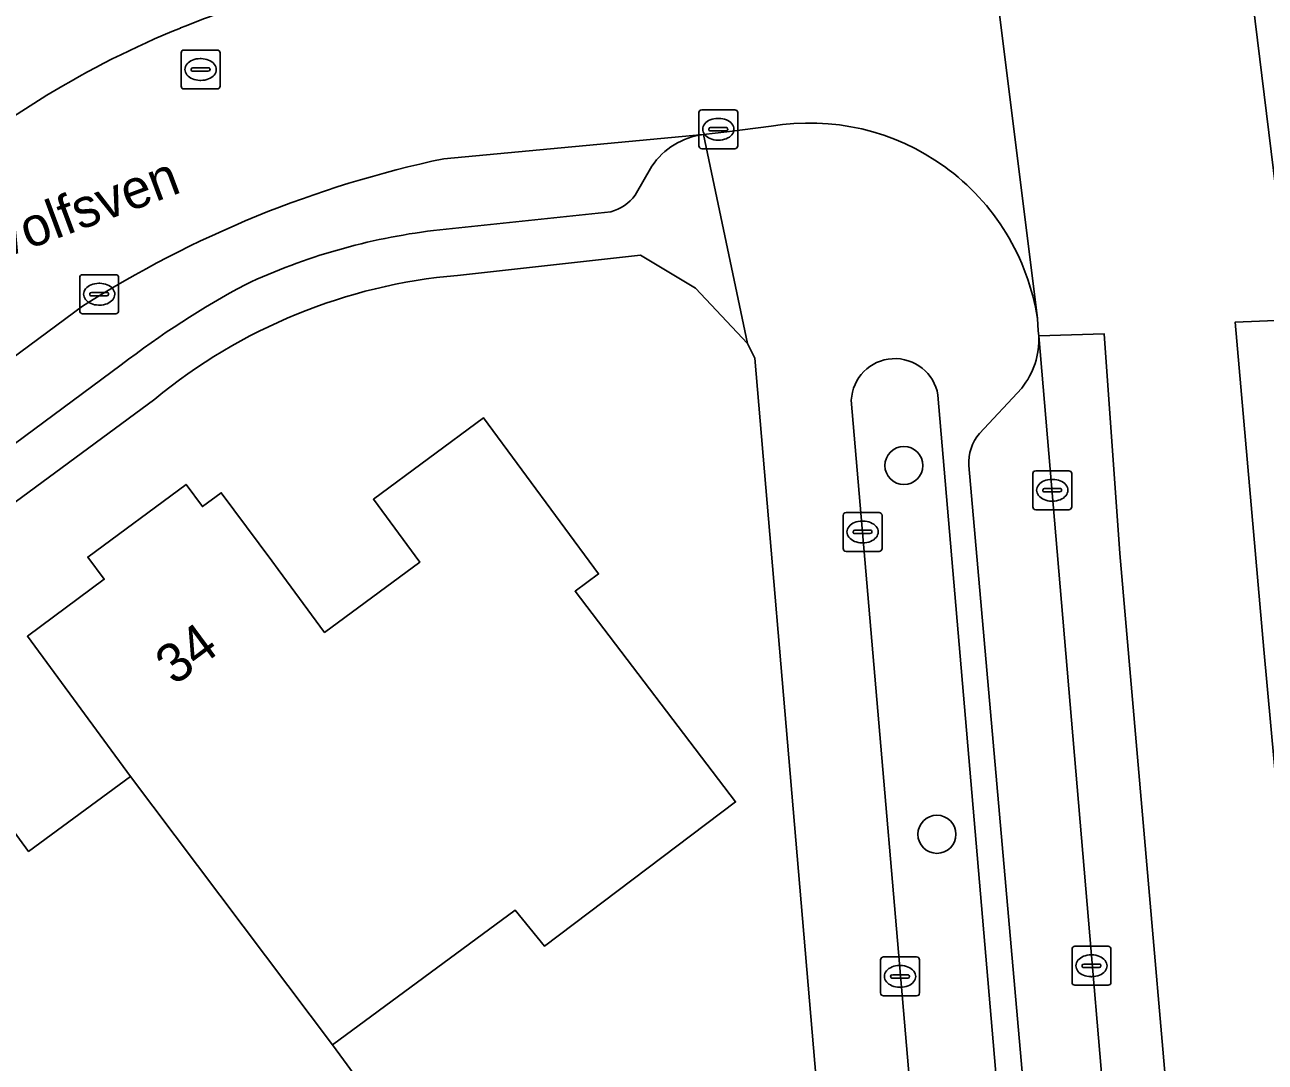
# Model space of a CAD drawing. Extents: x 163426 to 164192, y 380329 to 381641.
# Drawn here: x 163923.27 to 163955.16, y 381181.6 to 381208.26 of the extents above; entities that cross this region are included whole.
import ezdxf

# ---------------------------------------------------------------- set-up
doc = ezdxf.new("R2010")
doc.units = 0
for name, color, linetype in [('IMGEO_Boom', 7, 'Continuous'), ('IMGEO_Erf', 7, 'Continuous'), ('IMGEO_Groenvoorziening', 7, 'Continuous'), ('IMGEO_Kolk', 7, 'Continuous'), ('IMGEO_Openbare_ruimte_label', 7, 'Continuous'), ('IMGEO_Pand', 7, 'Continuous'), ('IMGEO_Pand_nummerreeks', 7, 'Continuous'), ('IMGEO_Parkeervlak_open', 7, 'Continuous'), ('IMGEO_Rijbaan_lokaal_gesloten', 7, 'Continuous'), ('IMGEO_Rijbaan_lokaal_open', 7, 'Continuous'), ('IMGEO_Rioolput', 7, 'Continuous'), ('IMGEO_Voetpad_open', 7, 'Continuous')]:
    doc.layers.add(name, color=color, linetype=linetype)

msp = doc.modelspace()

# ---------------------------------------------------------------- linework, layer by layer
at = {"layer": 'IMGEO_Boom'}
for centre in [(163945.872, 381196.933), (163946.721, 381187.457)]:
    msp.add_circle(centre, 0.489, dxfattribs=at)
at = {"layer": 'IMGEO_Erf'}
for points in [[(163942.036, 381199.692), (163941.853, 381200.072), (163940.518, 381201.489), (163939.097, 381202.335), (163934.393, 381201.819)], [(163882.295, 381118.226), (163898.019, 381097.05), (163899.274, 381095.308), (163900.905, 381096.518), (163902.973, 381093.731), (163901.342, 381092.521), (163917.592, 381070.453), (163952.531, 381076.448), (163942.036, 381199.692)], [(163926.614, 381198.64), (163912.963, 381188.583)], [(163920.72, 381190.628), (163923.367, 381187.019), (163925.985, 381188.939), (163923.338, 381192.548), (163925.314, 381194.009), (163924.892, 381194.58), (163927.417, 381196.447), (163927.839, 381195.876), (163928.321, 381196.232), (163929.621, 381194.488), (163929.787, 381194.263), (163930.98, 381192.645), (163933.427, 381194.449), (163932.234, 381196.067), (163935.068, 381198.156), (163938.021, 381194.146), (163937.42, 381193.704), (163941.546, 381188.289), (163936.632, 381184.583), (163935.881, 381185.507), (163931.182, 381182.045), (163934.189, 381177.943)]]:
    msp.add_lwpolyline(points, dxfattribs=at)
msp.add_arc((163935.617, 381187.717), 14.156, 94.9609, 129.4953, dxfattribs=at)
at = {"layer": 'IMGEO_Groenvoorziening'}
msp.add_lwpolyline([(163944.52, 381198.611), (163946.446, 381176.136), (163948.668, 381176.317), (163946.747, 381198.744)], dxfattribs=at)
msp.add_arc((163945.641, 381198.558), 1.122, 9.538, 177.2974, dxfattribs=at)
at = {"layer": 'IMGEO_Kolk'}
for p, q in [((163940.674, 381206.074), (163941.526, 381206.074)), ((163940.599, 381205.148), (163940.599, 381206)), ((163941.087, 381205.854), (163941.112, 381205.854)), ((163941.6, 381206), (163941.6, 381205.148)), ((163940.858, 381205.568), (163940.858, 381205.58)), ((163941.296, 381205.531), (163940.898, 381205.531)), ((163940.901, 381205.617), (163941.299, 381205.617)), ((163941.342, 381205.58), (163941.342, 381205.568)), ((163941.11, 381205.294), (163941.085, 381205.294)), ((163941.526, 381205.074), (163940.674, 381205.074)), ((163924.683, 381200.909), (163924.683, 381201.761)), ((163924.758, 381201.835), (163925.61, 381201.835)), ((163925.171, 381201.615), (163925.196, 381201.615)), ((163925.684, 381201.761), (163925.684, 381200.909)), ((163924.942, 381201.329), (163924.942, 381201.341)), ((163925.38, 381201.292), (163924.982, 381201.292)), ((163924.985, 381201.378), (163925.383, 381201.378)), ((163925.426, 381201.341), (163925.426, 381201.329)), ((163925.194, 381201.055), (163925.169, 381201.055)), ((163925.61, 381200.835), (163924.758, 381200.835)), ((163949.26, 381196.798), (163950.112, 381196.798)), ((163949.185, 381195.872), (163949.185, 381196.724)), ((163949.673, 381196.578), (163949.698, 381196.578)), ((163950.186, 381196.724), (163950.186, 381195.872)), ((163949.444, 381196.292), (163949.444, 381196.304)), ((163949.882, 381196.255), (163949.484, 381196.255)), ((163949.487, 381196.341), (163949.885, 381196.341)), ((163949.928, 381196.304), (163949.928, 381196.292)), ((163949.696, 381196.018), (163949.671, 381196.018)), ((163944.309, 381194.8), (163944.309, 381195.652)), ((163944.384, 381195.726), (163945.236, 381195.726)), ((163945.31, 381195.652), (163945.31, 381194.8)), ((163950.112, 381195.798), (163949.26, 381195.798)), ((163944.568, 381195.22), (163944.568, 381195.232)), ((163944.611, 381195.269), (163945.009, 381195.269)), ((163944.797, 381195.506), (163944.822, 381195.506)), ((163945.052, 381195.232), (163945.052, 381195.22)), ((163945.006, 381195.183), (163944.608, 381195.183)), ((163944.82, 381194.946), (163944.795, 381194.946)), ((163945.236, 381194.726), (163944.384, 381194.726)), ((163950.194, 381183.653), (163950.194, 381184.505)), ((163950.269, 381184.579), (163951.121, 381184.579)), ((163950.682, 381184.359), (163950.707, 381184.359)), ((163951.195, 381184.505), (163951.195, 381183.653)), ((163945.273, 381183.38), (163945.273, 381184.232)), ((163945.348, 381184.306), (163946.2, 381184.306)), ((163945.761, 381184.086), (163945.786, 381184.086)), ((163946.274, 381184.232), (163946.274, 381183.38)), ((163950.453, 381184.073), (163950.453, 381184.085)), ((163950.891, 381184.036), (163950.493, 381184.036)), ((163950.496, 381184.122), (163950.894, 381184.122)), ((163950.937, 381184.085), (163950.937, 381184.073)), ((163945.532, 381183.8), (163945.532, 381183.812)), ((163945.97, 381183.763), (163945.572, 381183.763)), ((163945.575, 381183.849), (163945.973, 381183.849)), ((163946.016, 381183.812), (163946.016, 381183.8)), ((163950.705, 381183.799), (163950.68, 381183.799)), ((163945.784, 381183.526), (163945.759, 381183.526)), ((163951.121, 381183.579), (163950.269, 381183.579)), ((163946.2, 381183.306), (163945.348, 381183.306))]:
    msp.add_line(p, q, dxfattribs=at)
for points in [[(163940.674, 381206.074), (163941.526, 381206.074)], [(163940.599, 381205.148), (163940.599, 381206)], [(163941.6, 381206), (163941.6, 381205.148)], [(163941.526, 381205.074), (163940.674, 381205.074)], [(163924.683, 381200.909), (163924.683, 381201.761)], [(163924.758, 381201.835), (163925.61, 381201.835)], [(163925.684, 381201.761), (163925.684, 381200.909)], [(163925.61, 381200.835), (163924.758, 381200.835)], [(163949.26, 381196.798), (163950.112, 381196.798)], [(163949.185, 381195.872), (163949.185, 381196.724)], [(163950.186, 381196.724), (163950.186, 381195.872)], [(163944.309, 381194.8), (163944.309, 381195.652)], [(163944.384, 381195.726), (163945.236, 381195.726)], [(163945.31, 381195.652), (163945.31, 381194.8)], [(163950.112, 381195.798), (163949.26, 381195.798)], [(163945.236, 381194.726), (163944.384, 381194.726)], [(163950.194, 381183.653), (163950.194, 381184.505)], [(163950.269, 381184.579), (163951.121, 381184.579)], [(163951.195, 381184.505), (163951.195, 381183.653)], [(163945.273, 381183.38), (163945.273, 381184.232)], [(163945.348, 381184.306), (163946.2, 381184.306)], [(163946.274, 381184.232), (163946.274, 381183.38)], [(163951.121, 381183.579), (163950.269, 381183.579)], [(163946.2, 381183.306), (163945.348, 381183.306)]]:
    msp.add_lwpolyline(points, dxfattribs=at)
for centre, radius, start, end in [((163940.676, 381205.998), 0.0765, 91.552, 178.448), ((163940.676, 381205.998), 0.0765, 91.552, 178.448), ((163941.524, 381205.998), 0.0765, 1.552, 88.448), ((163941.524, 381205.998), 0.0765, 1.552, 88.448), ((163940.898, 381205.577), 0.0403, 85.8775, 175.7526), ((163940.895, 381205.567), 0.0366, 178.938, 274.7102), ((163941.299, 381205.574), 0.043, 264.8664, 352.4533), ((163941.303, 381205.579), 0.0386, 1.7309, 96.639), ((163940.676, 381205.15), 0.0765, 181.552, 268.448), ((163940.676, 381205.15), 0.0765, 181.552, 268.448), ((163941.524, 381205.15), 0.0765, 271.552, 358.448), ((163941.524, 381205.15), 0.0765, 271.552, 358.448), ((163924.76, 381201.759), 0.0765, 91.552, 178.448), ((163924.76, 381201.759), 0.0765, 91.552, 178.448), ((163925.608, 381201.759), 0.0765, 1.552, 88.448), ((163925.608, 381201.759), 0.0765, 1.552, 88.448), ((163924.982, 381201.338), 0.0403, 85.8775, 175.7526), ((163924.979, 381201.328), 0.0366, 178.938, 274.7102), ((163925.383, 381201.335), 0.043, 264.8664, 352.4533), ((163925.387, 381201.34), 0.0386, 1.7309, 96.639), ((163924.76, 381200.911), 0.0765, 181.552, 268.448), ((163924.76, 381200.911), 0.0765, 181.552, 268.448), ((163925.608, 381200.911), 0.0765, 271.552, 358.448), ((163925.608, 381200.911), 0.0765, 271.552, 358.448), ((163949.262, 381196.722), 0.0765, 91.552, 178.448), ((163949.262, 381196.722), 0.0765, 91.552, 178.448), ((163950.11, 381196.722), 0.0765, 1.552, 88.448), ((163950.11, 381196.722), 0.0765, 1.552, 88.448), ((163949.484, 381196.301), 0.0403, 85.8775, 175.7526), ((163949.481, 381196.291), 0.0366, 178.938, 274.7102), ((163949.885, 381196.298), 0.043, 264.8664, 352.4533), ((163949.889, 381196.303), 0.0386, 1.7309, 96.639), ((163949.262, 381195.874), 0.0765, 181.552, 268.448), ((163949.262, 381195.874), 0.0765, 181.552, 268.448), ((163950.11, 381195.874), 0.0765, 271.552, 358.448), ((163950.11, 381195.874), 0.0765, 271.552, 358.448), ((163944.386, 381195.65), 0.0765, 91.552, 178.448), ((163944.386, 381195.65), 0.0765, 91.552, 178.448), ((163945.234, 381195.65), 0.0765, 1.552, 88.448), ((163945.234, 381195.65), 0.0765, 1.552, 88.448), ((163944.608, 381195.229), 0.0403, 85.8775, 175.7526), ((163944.605, 381195.219), 0.0366, 178.938, 274.7102), ((163945.009, 381195.226), 0.043, 264.8664, 352.4533), ((163945.013, 381195.231), 0.0386, 1.7309, 96.639), ((163944.386, 381194.802), 0.0765, 181.552, 268.448), ((163944.386, 381194.802), 0.0765, 181.552, 268.448), ((163945.234, 381194.802), 0.0765, 271.552, 358.448), ((163945.234, 381194.802), 0.0765, 271.552, 358.448), ((163950.271, 381184.503), 0.0765, 91.552, 178.448), ((163950.271, 381184.503), 0.0765, 91.552, 178.448), ((163951.119, 381184.503), 0.0765, 1.552, 88.448), ((163951.119, 381184.503), 0.0765, 1.552, 88.448), ((163945.35, 381184.23), 0.0765, 91.552, 178.448), ((163945.35, 381184.23), 0.0765, 91.552, 178.448), ((163946.198, 381184.23), 0.0765, 1.552, 88.448), ((163946.198, 381184.23), 0.0765, 1.552, 88.448), ((163950.493, 381184.082), 0.0403, 85.8775, 175.7526), ((163950.49, 381184.072), 0.0366, 178.938, 274.7102), ((163950.894, 381184.079), 0.043, 264.8664, 352.4533), ((163950.898, 381184.084), 0.0386, 1.7309, 96.639), ((163945.572, 381183.809), 0.0403, 85.8775, 175.7526), ((163945.569, 381183.799), 0.0366, 178.938, 274.7102), ((163945.973, 381183.806), 0.043, 264.8664, 352.4533), ((163945.977, 381183.811), 0.0386, 1.7309, 96.639), ((163950.271, 381183.655), 0.0765, 181.552, 268.448), ((163950.271, 381183.655), 0.0765, 181.552, 268.448), ((163951.119, 381183.655), 0.0765, 271.552, 358.448), ((163951.119, 381183.655), 0.0765, 271.552, 358.448), ((163945.35, 381183.382), 0.0765, 181.552, 268.448), ((163945.35, 381183.382), 0.0765, 181.552, 268.448), ((163946.198, 381183.382), 0.0765, 271.552, 358.448), ((163946.198, 381183.382), 0.0765, 271.552, 358.448)]:
    msp.add_arc(centre, radius, start, end, dxfattribs=at)
for centre, major_axis, ratio, start_param, end_param in [((163941.086, 381205.574), (-0.387, 0.002), 0.722429, 4.712389, 7.853982), ((163941.111, 381205.574), (-0.39, 0.002), 0.717154, 1.570796, 4.712389), ((163925.17, 381201.335), (-0.387, 0.002), 0.722429, 4.712389, 7.853982), ((163925.195, 381201.335), (-0.39, 0.002), 0.717154, 1.570796, 4.712389), ((163949.672, 381196.298), (-0.387, 0.002), 0.722429, 4.712389, 7.853982), ((163949.697, 381196.298), (-0.39, 0.002), 0.717154, 1.570796, 4.712389), ((163944.796, 381195.226), (-0.387, 0.002), 0.722429, 4.712389, 7.853982), ((163944.821, 381195.226), (-0.39, 0.002), 0.717154, 1.570796, 4.712389), ((163950.681, 381184.079), (-0.387, 0.002), 0.722429, 4.712389, 7.853982), ((163950.706, 381184.079), (-0.39, 0.002), 0.717154, 1.570796, 4.712389), ((163945.76, 381183.806), (-0.387, 0.002), 0.722429, 4.712389, 7.853982), ((163945.785, 381183.806), (-0.39, 0.002), 0.717154, 1.570796, 4.712389)]:
    msp.add_ellipse(centre, major_axis=major_axis, ratio=ratio, start_param=start_param, end_param=end_param, dxfattribs=at)
at = {"layer": 'IMGEO_Pand'}
msp.add_lwpolyline([(163925.985, 381188.939), (163931.182, 381182.045), (163935.881, 381185.507), (163936.632, 381184.583), (163941.546, 381188.289), (163937.42, 381193.704), (163938.021, 381194.146), (163935.068, 381198.156), (163932.234, 381196.067), (163933.427, 381194.449), (163930.98, 381192.645), (163929.787, 381194.263), (163929.621, 381194.488), (163928.321, 381196.232), (163927.839, 381195.876), (163927.417, 381196.447), (163924.892, 381194.58), (163925.314, 381194.009), (163923.338, 381192.548)], close=True, dxfattribs=at)
msp.add_lwpolyline([(163923.021, 381177.024), (163926.036, 381179.243), (163926.508, 381178.601), (163928.327, 381179.942), (163930.612, 381176.838), (163928.218, 381175.063), (163928.408, 381174.806), (163929.286, 381175.452), (163931.818, 381172.026), (163936.175, 381175.234), (163935.963, 381175.523), (163934.189, 381177.943), (163931.182, 381182.045), (163925.985, 381188.939), (163923.367, 381187.019), (163920.72, 381190.628)], dxfattribs=at)
at = {"layer": 'IMGEO_Parkeervlak_open'}
for points in [[(163940.722, 381205.435), (163934.046, 381204.817)], [(163938.967, 381203.882), (163939.389, 381204.623)], [(163933.78, 381202.971), (163938.337, 381203.455)], [(163924.758, 381201.027), (163912.653, 381192.081)], [(163958.804, 381089.012), (163949.339, 381200.263)], [(163915.796, 381192.156), (163918.217, 381193.947), (163921.268, 381196.204), (163925.75, 381199.52)], [(163948.903, 381198.924), (163947.819, 381197.757)], [(163947.543, 381196.937), (163949.351, 381176.388), (163949.802, 381171.089), (163950.314, 381165.084), (163950.764, 381159.81)]]:
    msp.add_lwpolyline(points, dxfattribs=at)
for centre, radius, start, end in [((163940.936, 381203.583), 1.864, 96.5952, 146.1004), ((163939.87, 381177.268), 28.158, 101.9374, 122.4588), ((163938.04, 381204.571), 1.155, 284.893, 323.3641), ((163935.704, 381187.115), 15.972, 96.9189, 115.0158), ((163939.907, 381181.133), 23.205, 118.1755, 127.5949), ((163947.358, 381200.168), 1.983, 321.1703, 2.7576), ((163948.686, 381197.009), 1.146, 139.2126, 183.5825)]:
    msp.add_arc(centre, radius, start, end, dxfattribs=at)
at = {"layer": 'IMGEO_Rijbaan_lokaal_gesloten'}
for points in [[(163933.228, 381290.176), (163942.098, 381254.961), (163943.722, 381247.313), (163943.287, 381247.227), (163943.726, 381245.01), (163944.183, 381245.1), (163944.552, 381243.335), (163946.144, 381233.78), (163948.882, 381217.269), (163947.265, 381217.038), (163949.305, 381200.709), (163949.328, 381200.396), (163949.339, 381200.263), (163951.02, 381200.319), (163951.421, 381194.676), (163953.356, 381172.452), (163955.532, 381147.148), (163954.94, 381147.096), (163955.139, 381144.825), (163955.706, 381144.875), (163956.194, 381138.505), (163958.336, 381112.694)], [(163961.605, 381116.392), (163960.734, 381129.362), (163959.729, 381140.623), (163959.405, 381145.199), (163959.542, 381145.211), (163959.343, 381147.482), (163959.243, 381147.473), (163958.43, 381156.155), (163955.126, 381192.205), (163954.392, 381200.62), (163955.843, 381200.674), (163953.779, 381217.501)], [(163960.923, 381140.74), (163959.779, 381154.151), (163958.314, 381171.564), (163958.236, 381172.53), (163957.826, 381177.285), (163957.231, 381184.017), (163955.843, 381200.674), (163954.392, 381200.62), (163955.126, 381192.205), (163958.43, 381156.155), (163959.243, 381147.473), (163959.343, 381147.482), (163959.542, 381145.211), (163959.405, 381145.199), (163959.729, 381140.623), (163960.734, 381129.362), (163961.605, 381116.392), (163964.519, 381083.831), (163964.92, 381078.32), (163965.055, 381076.189), (163965.123, 381074.279), (163965.022, 381072.335), (163964.785, 381071.085), (163966.223, 381071.331)], [(163954.955, 381069.405), (163959.492, 381070.181), (163960.198, 381071.028), (163961.069, 381072.737), (163961.437, 381074.145), (163961.505, 381075.485), (163961.39, 381077.786), (163958.336, 381112.694), (163956.194, 381138.505), (163955.706, 381144.875), (163955.139, 381144.825), (163954.94, 381147.096), (163955.532, 381147.148), (163953.356, 381172.452), (163951.421, 381194.676), (163951.02, 381200.319), (163949.339, 381200.263), (163958.804, 381089.012), (163959.792, 381077.545), (163959.864, 381076.711)]]:
    msp.add_lwpolyline(points, dxfattribs=at)
at = {"layer": 'IMGEO_Rijbaan_lokaal_open'}
for points in [[(163953.779, 381217.501), (163955.843, 381200.674), (163955.809, 381201.189), (163955.82, 381201.751), (163955.881, 381202.31), (163955.992, 381202.862), (163956.151, 381203.401), (163956.358, 381203.924), (163956.611, 381204.426), (163956.908, 381204.904), (163957.247, 381205.353), (163957.624, 381205.77), (163958.037, 381206.152), (163958.482, 381206.495)], [(163949.305, 381200.709), (163947.265, 381217.038)], [(163923.839, 381206.448), (163922.864, 381205.823), (163909.188, 381195.938), (163912.236, 381191.752), (163912.55, 381192.005), (163912.653, 381192.081), (163924.758, 381201.027)], [(163934.046, 381204.817), (163940.722, 381205.435), (163941.323, 381205.509), (163942.458, 381205.65)]]:
    msp.add_lwpolyline(points, dxfattribs=at)
for centre, radius, start, end in [((163936.337, 381185.856), 24.09, 99.9534, 112.1041), ((163936.426, 381185.716), 24.253, 112.1739, 121.2629), ((163943.45, 381199.811), 5.923, 8.7249, 99.6444), ((163939.87, 381177.268), 28.158, 101.9374, 122.4588)]:
    msp.add_arc(centre, radius, start, end, dxfattribs=at)
at = {"layer": 'IMGEO_Rioolput'}
for p, q in [((163927.29, 381206.683), (163927.29, 381207.535)), ((163927.365, 381207.609), (163928.217, 381207.609)), ((163927.778, 381207.389), (163927.803, 381207.389)), ((163928.291, 381207.535), (163928.291, 381206.683)), ((163927.549, 381207.103), (163927.549, 381207.115)), ((163927.987, 381207.066), (163927.589, 381207.066)), ((163927.592, 381207.152), (163927.99, 381207.152)), ((163928.033, 381207.115), (163928.033, 381207.103)), ((163927.801, 381206.829), (163927.776, 381206.829)), ((163928.217, 381206.609), (163927.365, 381206.609))]:
    msp.add_line(p, q, dxfattribs=at)
for points in [[(163927.29, 381206.683), (163927.29, 381207.535)], [(163927.365, 381207.609), (163928.217, 381207.609)], [(163928.291, 381207.535), (163928.291, 381206.683)], [(163928.217, 381206.609), (163927.365, 381206.609)]]:
    msp.add_lwpolyline(points, dxfattribs=at)
for centre, radius, start, end in [((163927.367, 381207.533), 0.0765, 91.552, 178.448), ((163927.367, 381207.533), 0.0765, 91.552, 178.448), ((163928.215, 381207.533), 0.0765, 1.552, 88.448), ((163928.215, 381207.533), 0.0765, 1.552, 88.448), ((163927.589, 381207.112), 0.0403, 85.8775, 175.7526), ((163927.586, 381207.102), 0.0366, 178.938, 274.7102), ((163927.99, 381207.109), 0.043, 264.8664, 352.4533), ((163927.994, 381207.114), 0.0386, 1.7309, 96.639), ((163927.367, 381206.685), 0.0765, 181.552, 268.448), ((163927.367, 381206.685), 0.0765, 181.552, 268.448), ((163928.215, 381206.685), 0.0765, 271.552, 358.448), ((163928.215, 381206.685), 0.0765, 271.552, 358.448)]:
    msp.add_arc(centre, radius, start, end, dxfattribs=at)
for centre, major_axis, ratio, start_param, end_param in [((163927.777, 381207.109), (-0.387, 0.002), 0.722429, 4.712389, 7.853982), ((163927.802, 381207.109), (-0.39, 0.002), 0.717154, 1.570796, 4.712389)]:
    msp.add_ellipse(centre, major_axis=major_axis, ratio=ratio, start_param=start_param, end_param=end_param, dxfattribs=at)
at = {"layer": 'IMGEO_Voetpad_open'}
for points in [[(163909.188, 381195.938), (163922.864, 381205.823), (163923.839, 381206.448)], [(163934.393, 381201.819), (163939.097, 381202.335), (163940.518, 381201.489), (163941.853, 381200.072), (163940.722, 381205.435)], [(163942.458, 381205.65), (163941.323, 381205.509), (163940.722, 381205.435), (163941.853, 381200.072), (163942.036, 381199.692), (163952.531, 381076.448), (163954.955, 381069.405)], [(163939.389, 381204.623), (163938.967, 381203.882)], [(163938.337, 381203.455), (163933.78, 381202.971)], [(163949.339, 381200.263), (163949.328, 381200.396), (163949.305, 381200.709)], [(163925.75, 381199.52), (163921.268, 381196.204), (163918.217, 381193.947), (163915.796, 381192.156)], [(163946.747, 381198.744), (163948.668, 381176.317), (163946.446, 381176.136)], [(163947.819, 381197.757), (163948.903, 381198.924)], [(163912.963, 381188.583), (163926.614, 381198.64)], [(163946.446, 381176.136), (163944.52, 381198.611)], [(163949.351, 381176.388), (163947.543, 381196.937)]]:
    msp.add_lwpolyline(points, dxfattribs=at)
for centre, radius, start, end in [((163936.337, 381185.856), 24.09, 99.9534, 112.1041), ((163936.426, 381185.716), 24.253, 112.1739, 121.2629), ((163943.45, 381199.811), 5.923, 8.7249, 99.6444), ((163940.936, 381203.583), 1.864, 96.5952, 146.1004), ((163938.04, 381204.571), 1.155, 284.893, 323.3641), ((163935.704, 381187.115), 15.972, 96.9189, 115.0158), ((163939.907, 381181.133), 23.205, 118.1755, 127.5949), ((163935.617, 381187.717), 14.156, 94.9609, 129.4953), ((163947.358, 381200.168), 1.983, 321.1703, 2.7576), ((163945.641, 381198.558), 1.122, 9.538, 177.2974), ((163948.686, 381197.009), 1.146, 139.2126, 183.5825)]:
    msp.add_arc(centre, radius, start, end, dxfattribs=at)

# ---------------------------------------------------------------- texts
at = {"layer": 'IMGEO_Openbare_ruimte_label'}
msp.add_text('Wolfsven', height=1, rotation=20.4286, dxfattribs=at).set_placement((163922.178, 381202.044))
at = {"layer": 'IMGEO_Pand_nummerreeks'}
msp.add_text('34', height=1, rotation=36.476, dxfattribs=at).set_placement((163927.115, 381191.261))

doc.saveas('drawing.dxf')
